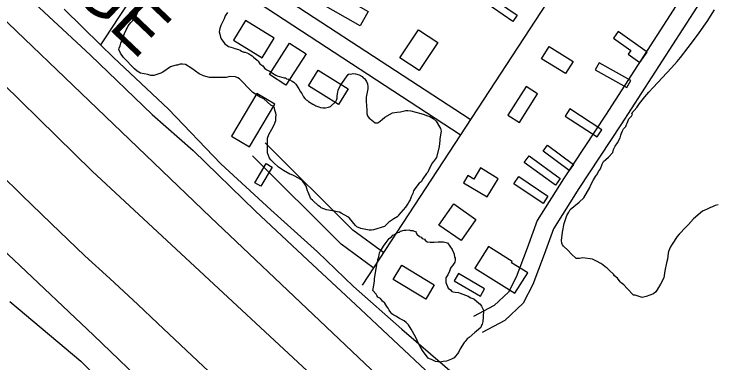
# Model space of a CAD drawing. Extents: x 3823584 to 3861785, y 301729 to 327625.
# Drawn here: x 3855190 to 3856345, y 313686 to 314258 of the extents above; entities that cross this region are included whole.
import ezdxf

# ---------------------------------------------------------------- set-up
doc = ezdxf.new("R2010")
doc.units = 0
for name, color, linetype in [('V-BLDG-OTLN', 7, 'Continuous'), ('V-GRID-MAJR', 7, 'Continuous'), ('V-LEVE-TOET', 7, 'Continuous'), ('V-RIVR-IDEN', 7, 'Continuous'), ('V-ROAD-CNTR', 7, 'Continuous'), ('V-SITE-VEGE', 7, 'Continuous'), ('V-TOPO-SHOR', 7, 'Continuous'), ('V-WETL-SWMP', 7, 'Continuous')]:
    doc.layers.add(name, color=color, linetype=linetype)

msp = doc.modelspace()

# ---------------------------------------------------------------- linework, layer by layer
at = {"layer": 'V-BLDG-OTLN'}
for points in [[(3855704.4135908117, 314302.56465920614), (3855735.9253161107, 314284.6796259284), (3855740.9845078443, 314293.5934399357), (3855761.3191460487, 314282.05215879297), (3855755.706605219, 314272.16339637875), (3855772.4025966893, 314262.6872931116), (3855759.082693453, 314239.21889217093), (3855690.540338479, 314278.1213098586)], [(3855969.517, 314289.511), (3856017.227, 314256.897), (3856009.992, 314246.311), (3855962.282, 314278.925)], [(3855551.1133055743, 314215.6944975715), (3855597.955059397, 314186.73777702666), (3855617.755887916, 314218.7685290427), (3855570.914134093, 314247.7252495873)], [(3855824.498814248, 314186.73777702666), (3855855.1588712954, 314232.72786259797), (3855886.4085448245, 314211.89474691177), (3855855.748487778, 314165.90466134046)], [(3856175.3259258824, 314218.975281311), (3856203.6783779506, 314198.72352983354), (3856199.354355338, 314192.66989817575), (3856218.2815328, 314179.15048570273), (3856230.3231147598, 314196.0087004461), (3856183.0434852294, 314229.77986439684)], [(3855609.878414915, 314159.4843929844), (3855643.093476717, 314210.5844880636), (3855670.185208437, 314192.9748624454), (3855636.9701466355, 314141.87476736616)], [(3856096.491, 314160.721), (3856057.0470000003, 314184.879), (3856069.345, 314204.962), (3856108.789, 314180.805)], [(3856145.353333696, 314167.1307975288), (3856197.1978174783, 314137.9682754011), (3856203.514921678, 314149.1986828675), (3856151.6704378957, 314178.36120499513)], [(3855689.935230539, 314166.2977389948), (3855739.3319891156, 314135.63768194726), (3855723.344019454, 314109.87928638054), (3855673.947260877, 314140.53934342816)], [(3856020.602544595, 314080.4533012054), (3856050.5751367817, 314127.43736463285), (3856031.6147393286, 314139.53279059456), (3856001.6421471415, 314092.54872716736)], [(3855589.4383768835, 314127.9726676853), (3855547.706632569, 314058.1358710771), (3855577.3021276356, 314040.4507581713), (3855619.03387195, 314110.2875547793)], [(3856095.939060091, 314090.9842119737), (3856148.593613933, 314056.96126949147), (3856156.1492181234, 314068.65446645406), (3856103.494664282, 314102.67740893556)], [(3856102.4196205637, 314001.87650547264), (3856059.4859074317, 314033.46923777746), (3856066.66541057, 314043.22599845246), (3856109.599123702, 314011.63326614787)], [(3856079.737658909, 313977.5744036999), (3856028.703245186, 314014.83762641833), (3856036.743772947, 314025.84965357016), (3856087.7781866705, 313988.5864308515)], [(3855586.0317038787, 313981.48572845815), (3855604.768405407, 314012.99745375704), (3855614.563739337, 314007.17320114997), (3855595.827037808, 313975.6614758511)], [(3855929.0646279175, 313981.62475399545), (3855967.9479907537, 313958.13272228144), (3855986.054408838, 313988.10196600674), (3855956.839341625, 314005.75273578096), (3855945.7170410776, 313987.3434107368), (3855936.048745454, 313993.18467267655)], [(3856059.4859074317, 313947.6018115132), (3856011.691773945, 313980.00461387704), (3856019.765371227, 313991.91316986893), (3856067.559504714, 313959.5103675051)], [(3855888.561124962, 313911.9587289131), (3855912.863226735, 313946.79174145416), (3855949.216778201, 313921.42879857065), (3855924.914676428, 313886.5957860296)], [(3855947.696239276, 313841.48263377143), (3856013.311914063, 313800.1690607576), (3856034.266309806, 313833.4495716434), (3856007.495802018, 313850.3050765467), (3856008.7674051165, 313852.32468146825), (3855973.2954080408, 313874.65890185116), (3855969.9222381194, 313876.78274957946)], [(3855866.6892333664, 313790.44822004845), (3855813.2246094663, 313822.8510224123), (3855827.413076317, 313846.2619927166), (3855880.8777002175, 313813.85919035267)], [(3855913.673296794, 313820.42081223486), (3855956.6070099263, 313795.30864040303), (3855963.554488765, 313807.18658809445), (3855920.620775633, 313832.2987599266)]]:
    msp.add_lwpolyline(points, close=True, dxfattribs=at)
at = {"layer": 'V-GRID-MAJR'}
msp.add_spline([(3827733.773, 313215.73), (3833043.082, 313295.662), (3838352.38, 313376.366), (3843661.667, 313457.842), (3848970.941, 313540.09), (3854280.204, 313623.11100000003), (3859589.454, 313706.903), (3859589.455, 313706.903)], degree=3, dxfattribs=at)
at = {"layer": 'V-LEVE-TOET'}
for points in [[(3855969.384, 313095.01900000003), (3855879.1410000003, 313182.973), (3855738.312, 313323.101), (3855616.7490000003, 313447.925), (3855461.7320000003, 313596.153), (3855320.848, 313731.51900000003), (3855190.14, 313854.862), (3855028.017, 314006.349), (3854871.808, 314154.591), (3854677.518, 314338.196), (3854525.7060000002, 314489.167), (3854361.3850000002, 314656.55), (3854215.27, 314819.755)], [(3854841.3370000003, 314304.843), (3854928.021, 314217.72500000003), (3854994.3540000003, 314155.05), (3855064.66, 314092.72500000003), (3855125.116, 314036.466), (3855167.5, 313995.896), (3855203.205, 313960.957), (3855251.4760000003, 313914.762), (3855306.811, 313861.737), (3855348.041, 313824.355), (3855393.974, 313781.759), (3855426.1520000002, 313750.83), (3855501.514, 313679.715), (3855596.918, 313591.702), (3855676.174, 313514.196), (3855787.259, 313409.729), (3855887.718, 313312.929), (3855969.683, 313229.438), (3856047.773, 313154.069)]]:
    msp.add_lwpolyline(points, dxfattribs=at)
at = {"layer": 'V-ROAD-CNTR'}
for points in [[(3855998.6579631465, 313465.0600445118), (3855998.6579631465, 313465.0600445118), (3855513.03693439, 313924.9931246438), (3854967.8320248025, 314447.7400791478), (3854740.2774799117, 314672.94762873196), (3854483.811992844, 314932.5751094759), (3854219.7055210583, 315200.689573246)], [(3854164.9436305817, 315158.88865684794), (3854709.705541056, 314596.057782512), (3855112.6307352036, 314201.91457079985), (3855318.51732343, 314000.4159737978), (3855687.085586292, 313658.724657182), (3855887.807184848, 313468.5970374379)], [(3856524.498911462, 314979.812015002), (3856463.3630337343, 314885.0672044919), (3855762.2064360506, 313813.38434786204)], [(3856664.7876308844, 314844.9592847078), (3856595.5067694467, 314741.7424911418), (3856447.384065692, 314530.6539133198), (3856314.736330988, 314330.0313145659), (3856162.11063624, 314092.71078920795), (3856093.163774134, 313988.137998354), (3856049.656861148, 313919.3501359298), (3856033.22589401, 313873.91022680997), (3856015.258929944, 313826.7223211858), (3856002.7009550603, 313802.08037046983), (3855979.212002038, 313780.09441444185), (3855945.385069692, 313762.1844502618)], [(3856686.717587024, 314823.79832703), (3856620.242719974, 314724.76452509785), (3856472.1800161, 314513.761947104), (3856339.8662807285, 314313.64334734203), (3856187.2505859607, 314076.34082194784), (3856118.36572373, 313971.86203090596), (3856076.758806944, 313906.07616247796), (3856061.351837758, 313863.47024769), (3856042.72087502, 313814.53834555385), (3856027.042906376, 313783.7724070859), (3855996.7899668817, 313755.454463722), (3855959.4230416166, 313735.67050328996)], [(3855939.9650805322, 314085.10180442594), (3855609.3527417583, 314301.01537259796)], [(3855923.5611133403, 314059.9838546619), (3855592.9487745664, 314275.89742283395)], [(3855797.838364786, 313866.35224192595), (3855747.255465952, 313903.5381675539), (3855603.098754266, 314046.883880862)], [(3855780.0684003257, 313842.18029026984), (3855727.685505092, 313880.69021324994), (3855581.9447965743, 314025.6119234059)]]:
    msp.add_lwpolyline(points, dxfattribs=at)
msp.add_spline([(3854116.1287282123, 316942.4040898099), (3854169.422621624, 316931.5211115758), (3854298.8423627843, 316901.8171709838), (3854437.5830853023, 316854.58426545), (3854560.470839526, 316798.18137825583), (3854671.19361808, 316730.1535143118), (3854747.11346624, 316675.9476227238), (3854806.6103472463, 316630.036714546), (3854875.806208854, 316567.34183993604), (3854972.811014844, 316478.0100186), (3855148.5016634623, 316306.8263609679), (3855485.0009904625, 315981.5860114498), (3856075.101810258, 315410.1011544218), (3856623.4737135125, 314884.7812050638), (3857154.4816514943, 314370.3702338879), (3857470.64801916, 314060.5538535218), (3857747.384465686, 313795.587383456), (3858247.579465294, 313313.318347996), (3858629.526701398, 312940.329093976), (3859041.8298767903, 312538.4968976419), (3859429.78910087, 312165.72064319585), (3859613.3237338, 311989.1799962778)], degree=3, dxfattribs=at)
at = {"layer": 'V-SITE-VEGE'}
for points in [[(3855365.523, 314194.322), (3855362.65, 314200.241), (3855363.2660000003, 314202.588), (3855364.485, 314206.104), (3855365.716, 314210.798), (3855371.7860000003, 314226.617), (3855374.794, 314232.468), (3855376.007, 314235.397), (3855377.813, 314238.907), (3855381.9990000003, 314244.744), (3855385.565, 314247.64400000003), (3855392.153, 314257.57300000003), (3855393.3570000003, 314259.911)], [(3855541.09, 314261.136), (3855537.492, 314255.293), (3855535.671, 314250.607), (3855530.2460000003, 314239.489), (3855528.4250000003, 314234.801), (3855527.186, 314229.51900000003), (3855528.3140000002, 314225.386), (3855529.437, 314220.666), (3855530.58, 314217.71), (3855536.957, 314209.395), (3855540.4590000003, 314207.001), (3855542.794, 314205.207), (3855550.416, 314202.764), (3855553.3510000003, 314202.141), (3855559.215, 314200.309), (3855562.143, 314199.098), (3855563.886, 314197.31)], [(3856265.041, 313866.175), (3856263.745, 313856.185), (3856262.502, 313850.316), (3856259.403, 313836.815), (3856258.097, 313825.64900000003), (3856252.6780000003, 313815.119), (3856246.075, 313804.012), (3856244.877, 313802.261), (3856240.724, 313799.367), (3856228.9, 313794.79600000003), (3856222.406, 313793.107), (3856210.679, 313796.775), (3856208.324, 313796.801), (3856197.863, 313808.104), (3856192.0470000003, 313814.06), (3856187.963, 313817.048), (3856186.218, 313818.83400000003), (3856181.579, 313824.773), (3856176.918, 313828.947), (3856175.181, 313831.32), (3856168.7770000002, 313837.28), (3856164.7060000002, 313841.44800000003), (3856161.7830000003, 313843.248), (3856157.704, 313846.826), (3856154.204, 313849.22000000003), (3856147.183, 313852.833), (3856140.744, 313855.851), (3856124.8850000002, 313858.389), (3856119.574, 313857.275), (3856113.688, 313857.342), (3856105.539, 313865.088), (3856100.894, 313870.43700000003), (3856093.327, 313877.589), (3856091.582, 313879.375), (3856090.4390000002, 313882.33), (3856089.899, 313886.457), (3856091.24, 313900.565), (3856094.347, 313914.653), (3856098.617, 313927.552), (3856101.627, 313933.401), (3856104.0300000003, 313937.493), (3856118.884, 313949.678), (3856126.615, 313956.652), (3856136.228, 313973.605), (3856138.0470000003, 313978.293), (3856142.264, 313986.483), (3856145.8540000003, 313991.738), (3856148.852, 313996.412), (3856150.659, 313999.922), (3856153.657, 314004.59500000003), (3856156.688, 314012.21), (3856159.088, 314016.3), (3856162.66, 314019.792), (3856166.819, 314023.273), (3856173.977, 314031.43), (3856175.208, 314036.124), (3856178.2120000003, 314041.386), (3856181.813, 314047.229), (3856186.028, 314055.419), (3856187.25, 314059.525), (3856188.469, 314063.041), (3856190.275, 314066.552), (3856191.494, 314070.066), (3856195.659, 314074.139), (3856196.872, 314077.068), (3856197.484, 314079.415), (3856200.511, 314086.442), (3856204.685, 314091.101), (3856206.485, 314094.023), (3856205.039, 314095.20900000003), (3856213.356, 314105.324), (3856218.069, 314111.456), (3856227.014, 314122.491), (3856233.447, 314130.15), (3856240.343, 314137.806), (3856270.573, 314170.094), (3856279.975, 314180.349), (3856285.62, 314186.933), (3856298.188, 314203.651), (3856305.256, 314212.697), (3856311.2320000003, 314220.979), (3856314.8510000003, 314226.197), (3856323.653, 314238.313), (3856329.1580000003, 314246.143), (3856341.448, 314265.337)], [(3855879.583, 314016.496), (3855876.599, 314013), (3855874.179, 314007.143), (3855872.981, 314005.392), (3855869.964, 313998.953), (3855868.17, 313996.621), (3855862.181, 313987.863), (3855859.185, 313983.19), (3855856.218, 313980.869), (3855849.046, 313971.537), (3855846.651, 313968.03500000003), (3855845.427, 313963.928), (3855843.0100000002, 313958.661), (3855841.183, 313953.38300000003), (3855839.987, 313951.632), (3855838.181, 313948.124), (3855833.399, 313941.706), (3855822.059, 313928.299), (3855820.8570000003, 313925.96), (3855814.342, 313922.506), (3855806.0360000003, 313916.718), (3855798.892, 313909.738), (3855781.171, 313904.059), (3855777.634, 313903.51), (3855774.103, 313903.551), (3855760.015, 313906.658), (3855753.5700000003, 313909.087), (3855751.2430000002, 313911.469), (3855741.376, 313923.353), (3855739.0500000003, 313925.737), (3855727.937, 313931.748), (3855725.0100000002, 313932.961), (3855721.486, 313933.589), (3855716.792, 313934.822), (3855713.8570000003, 313935.445), (3855703.873, 313937.327), (3855695.0810000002, 313940.37), (3855693.336, 313942.156), (3855690.407, 313943.368), (3855680.514, 313952.9), (3855678.187, 313955.28), (3855673.6040000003, 313965.927), (3855672.455, 313968.295), (3855670.19, 313975.971), (3855664.4080000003, 313984.865), (3855658.563, 313988.465), (3855649.792, 313993.27400000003), (3855645.693, 313995.089), (3855643.346, 313995.703), (3855632.824, 314001.712), (3855628.15, 314004.708), (3855624.646, 314007.104), (3855616.497, 314014.85000000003), (3855612.4280000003, 314019.01300000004), (3855610.1070000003, 314021.985), (3855606.679, 314030.855), (3855606.96, 314054.976), (3855608.795, 314060.844), (3855614.191, 314069.607), (3855617.806, 314076.63), (3855620.241, 314083.663), (3855620.296, 314088.369), (3855620.9390000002, 314093.069), (3855620.384, 314096.018), (3855618.674, 314100.74700000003), (3855617.558, 314106.058), (3855615.807, 314107.256), (3855612.2970000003, 314109.06), (3855600.646, 314119.202), (3855594.795, 314122.21), (3855591.866, 314123.422), (3855582.521, 314129.417), (3855580.782, 314131.791), (3855561.009, 314152.031), (3855558.086, 314153.829), (3855553.986, 314155.64400000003), (3855546.339, 314155.732), (3855542.8000000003, 314155.185), (3855538.667, 314154.054), (3855511.599, 314154.37200000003), (3855501.6210000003, 314156.84), (3855494.602, 314160.452), (3855488.768, 314164.641), (3855482.343, 314168.835), (3855471.824, 314175.431), (3855467.1240000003, 314176.075), (3855463.594, 314176.115), (3855458.867, 314174.403), (3855456.512, 314174.43200000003), (3855450.6070000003, 314172.734), (3855447.6520000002, 314171.591), (3855434.602, 314162.916), (3855431.6410000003, 314161.186), (3855419.832, 314157.79), (3855415.1240000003, 314157.84500000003), (3855410.429, 314159.078), (3855398.1010000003, 314161.575), (3855392.839, 314164.579), (3855388.1780000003, 314168.753), (3855370.149, 314187.205), (3855365.523, 314194.322)], [(3855563.886, 314197.31), (3855567.994, 314196.088), (3855570.348, 314196.061), (3855572.686, 314194.857), (3855575.615, 314193.642), (3855579.119, 314191.25), (3855581.458, 314190.04600000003), (3855583.787, 314187.664), (3855589.615, 314182.88800000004), (3855591.36, 314181.102), (3855594.254, 314176.949), (3855598.921, 314173.363), (3855601.821, 314169.799), (3855604.156, 314168.005), (3855605.907, 314166.809), (3855611.174, 314164.395), (3855615.2600000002, 314161.405), (3855620.522, 314158.4), (3855622.862, 314157.196), (3855626.379, 314155.978), (3855634.001, 314153.536), (3855636.355, 314153.50800000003), (3855638.106, 314152.31), (3855641.042, 314151.689), (3855643.381, 314150.483), (3855647.473, 314148.082), (3855649.812, 314146.876), (3855653.304, 314143.309), (3855658.5100000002, 314135.596), (3855660.81, 314130.86100000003), (3855663.128, 314127.891), (3855666.0100000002, 314122.56), (3855668.328, 314119.591), (3855670.073, 314117.805), (3855672.414, 314116.601), (3855674.159, 314114.815), (3855681.171, 314110.612), (3855684.681, 314108.808), (3855686.432, 314107.61), (3855691.126, 314106.377), (3855694.0530000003, 314105.165), (3855697.58, 314104.538), (3855702.288, 314104.483), (3855707.009, 314105.605), (3855710.552, 314106.742), (3855718.887, 314114.882), (3855720.0870000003, 314117.223), (3855721.302, 314120.152), (3855721.336, 314123.09500000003), (3855721.9790000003, 314127.795), (3855722.596, 314130.142), (3855722.637, 314133.673), (3855724.443, 314137.183), (3855727.446, 314142.44), (3855739.41, 314159.371), (3855741.1920000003, 314160.528), (3855743.539, 314159.912), (3855747.674, 314161.04), (3855751.194, 314160.411), (3855757.647, 314158.57), (3855762.327, 314156.162), (3855764.066, 314153.788), (3855766.407, 314152.58400000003), (3855769.29, 314147.843), (3855771.011, 314143.702), (3855771.551, 314139.575), (3855771.502, 314135.457), (3855768.991, 314121.95), (3855768.93, 314116.656), (3855769.403, 314106.645), (3855769.944, 314102.51900000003), (3855769.862, 314095.457), (3855770.99, 314091.324), (3855773.89, 314087.761), (3855775.645, 314086.563), (3855777.972, 314084.181), (3855783.804, 314079.995), (3855787.923, 314079.946), (3855789.703, 314081.103), (3855795.048, 314085.16000000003), (3855799.8030000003, 314089.22500000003), (3855812.2430000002, 314096.141), (3855819.9050000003, 314097.231), (3855825.2090000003, 314097.757), (3855834.0640000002, 314100.006), (3855837.593, 314099.967), (3855842.291, 314099.324), (3855858.72, 314095.01300000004), (3855864.004, 314093.77400000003), (3855868.102, 314091.961), (3855873.378, 314090.134), (3855879.2290000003, 314087.124), (3855883.88, 314082.36), (3855889.6610000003, 314073.466), (3855890.804, 314070.51), (3855891.935, 314066.378), (3855890.018, 314053.453), (3855889.991, 314051.099), (3855888.697, 314041.109), (3855884.365, 314022.917), (3855879.583, 314016.496)], [(3856347.174, 313945.259), (3856342.454, 313944.136), (3856337.719, 313941.837), (3856334.764, 313940.694), (3856328.257, 313937.827), (3856325.302, 313936.686), (3856321.751, 313934.95900000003), (3856306.8880000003, 313922.186), (3856298.541, 313912.868), (3856294.375, 313908.79600000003), (3856283.056, 313897.157), (3856280.066, 313893.072), (3856271.685, 313880.81), (3856268.6890000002, 313876.139), (3856265.654, 313868.522), (3856265.041, 313866.175)], [(3855817.592, 313898.337), (3855821.144, 313900.064), (3855823.507, 313900.625), (3855825.2830000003, 313901.78), (3855831.187, 313903.478), (3855834.13, 313903.443), (3855839.432, 313903.969), (3855841.779, 313903.355), (3855845.31, 313903.314), (3855847.651, 313902.107), (3855849.998, 313901.493), (3855851.153, 313899.713), (3855852.304, 313897.348), (3855856.373, 313893.178), (3855859.304, 313891.968), (3855861.0470000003, 313890.18200000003), (3855864.563, 313888.963), (3855865.72, 313887.186), (3855869.225, 313884.794)], [(3855869.225, 313884.794), (3855873.9250000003, 313884.146), (3855880.396, 313884.07300000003), (3855887.464, 313884.579), (3855895.703, 313884.482), (3855902.744, 313882.635), (3855910.271, 313871.955), (3855912.5700000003, 313867.22000000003), (3855913.711, 313864.264), (3855914.2460000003, 313859.55), (3855915.403, 313857.77), (3855915.362, 313854.24), (3855914.739, 313851.303), (3855911.145, 313846.05), (3855908.757, 313843.135), (3855907.561, 313841.382), (3855905.734, 313836.109), (3855903.311, 313830.249), (3855900.923, 313827.337), (3855899.725, 313825.58400000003), (3855899.639, 313817.933), (3855903.647, 313808.473), (3855907.731, 313805.483), (3855909.47, 313803.107), (3855911.8170000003, 313802.493), (3855915.341, 313801.86), (3855920.629, 313801.213), (3855923.558, 313800), (3855927.664, 313798.776), (3855936.448, 313795.142), (3855941.13, 313792.734), (3855945.816, 313790.915), (3855953.973, 313783.75800000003), (3855956.305, 313781.966), (3855958.626, 313778.996), (3855961.491, 313772.49), (3855961.356, 313760.72000000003), (3855960.684, 313753.664), (3855959.4590000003, 313749.56), (3855958.261, 313747.80700000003), (3855957.037, 313743.703), (3855954.0670000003, 313741.382), (3855949.901, 313737.311), (3855947.528, 313735.574), (3855938.019, 313727.446), (3855935.045, 313725.125), (3855931.467, 313721.04600000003), (3855929.681, 313719.303), (3855923.0870000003, 313708.786), (3855920.664, 313702.929), (3855913.5, 313694.184), (3855909.353, 313691.88), (3855901.075, 313688.446), (3855895.183, 313687.926), (3855889.872, 313686.809), (3855882.825, 313688.069), (3855876.386, 313691.086), (3855872.87, 313692.304), (3855870.529, 313693.50800000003), (3855861.2600000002, 313705.97500000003), (3855857.805, 313712.487), (3855853.7660000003, 313719.598), (3855852.623, 313722.553), (3855849.75, 313728.474), (3855842.8340000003, 313740.911), (3855838.205, 313748.026), (3855834.7260000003, 313752.188), (3855831.222, 313754.582), (3855823.62, 313758.79), (3855821.869, 313759.989), (3855817.7770000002, 313762.389), (3855814.2660000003, 313764.195), (3855811.352, 313766.585), (3855809.6070000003, 313768.371), (3855806.713, 313772.522), (3855804.983, 313775.48600000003), (3855802.662, 313778.455), (3855799.781, 313783.784), (3855795.703, 313787.364), (3855792.222, 313791.52400000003), (3855788.13, 313793.926), (3855786.3910000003, 313796.3), (3855785.242, 313798.667), (3855780.014, 313804.612), (3855781.916, 313816.362), (3855782.559, 313821.06200000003), (3855782.594, 313824.005), (3855787.022, 313850.436), (3855788.218, 313852.18700000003), (3855788.257, 313855.716), (3855789.484, 313859.822), (3855790.737, 313866.282), (3855792.543, 313869.794), (3855794.335, 313872.127), (3855797.34, 313877.386), (3855801.526, 313883.22500000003), (3855806.904, 313890.22500000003), (3855811.057, 313893.119), (3855812.849, 313895.451), (3855815.219, 313896.602), (3855817.592, 313898.337)]]:
    msp.add_lwpolyline(points, dxfattribs=at)
at = {"layer": 'V-TOPO-SHOR'}
for points in [[(3855726.032, 314810.512), (3855585.001, 314593.60000000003), (3855474.419, 314421.576), (3855362.019, 314252.59), (3855340.285, 314219.201), (3855332.626, 314207.78)], [(3855209.1890000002, 314290.568), (3855315.91, 314190.722), (3855417.563, 314093.72000000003), (3855484.852, 314034.472), (3855586.938, 313934.912), (3855673.235, 313854.33), (3855751.503, 313781.49700000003), (3855875.207, 313665.447), (3855957.807, 313586.066), (3856022.747, 313524.292), (3856104.228, 313448.639), (3856170.3340000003, 313387.316), (3856227.018, 313333.759), (3856289.06, 313282.229), (3856330.741, 313255.294), (3856410.615, 313201.003), (3856481.519, 313153.314), (3856507.768, 313136.071), (3856537.491, 313118.32300000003), (3856574.382, 313098.407), (3856615.802, 313069.155), (3856625.963, 313065.094)], [(3855272.4760000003, 314266.397), (3855332.626, 314207.78), (3855353.917, 314187.031), (3855444.113, 314102.45900000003), (3855530.074, 314012.833), (3855612.25, 313936.94), (3855688.708, 313868.072), (3855748.366, 313810.998), (3855827.599, 313741.403), (3855921.545, 313660.036)]]:
    msp.add_lwpolyline(points, dxfattribs=at)
at = {"layer": 'V-WETL-SWMP'}
for p, q in [((3855183.570980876, 313786.3689826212), (3855299.880978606, 313688.45698055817)), ((3855299.880978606, 313688.45698055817), (3855415.3029776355, 313574.07597967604))]:
    msp.add_line(p, q, dxfattribs=at)

# ---------------------------------------------------------------- texts
at = {"layer": 'V-RIVR-IDEN'}
msp.add_text('DRAINAGE', height=82.99983200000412, rotation=316.4292801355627, dxfattribs=at).set_placement((3854977.2201025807, 314584.4745241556))

doc.saveas('drawing.dxf')
